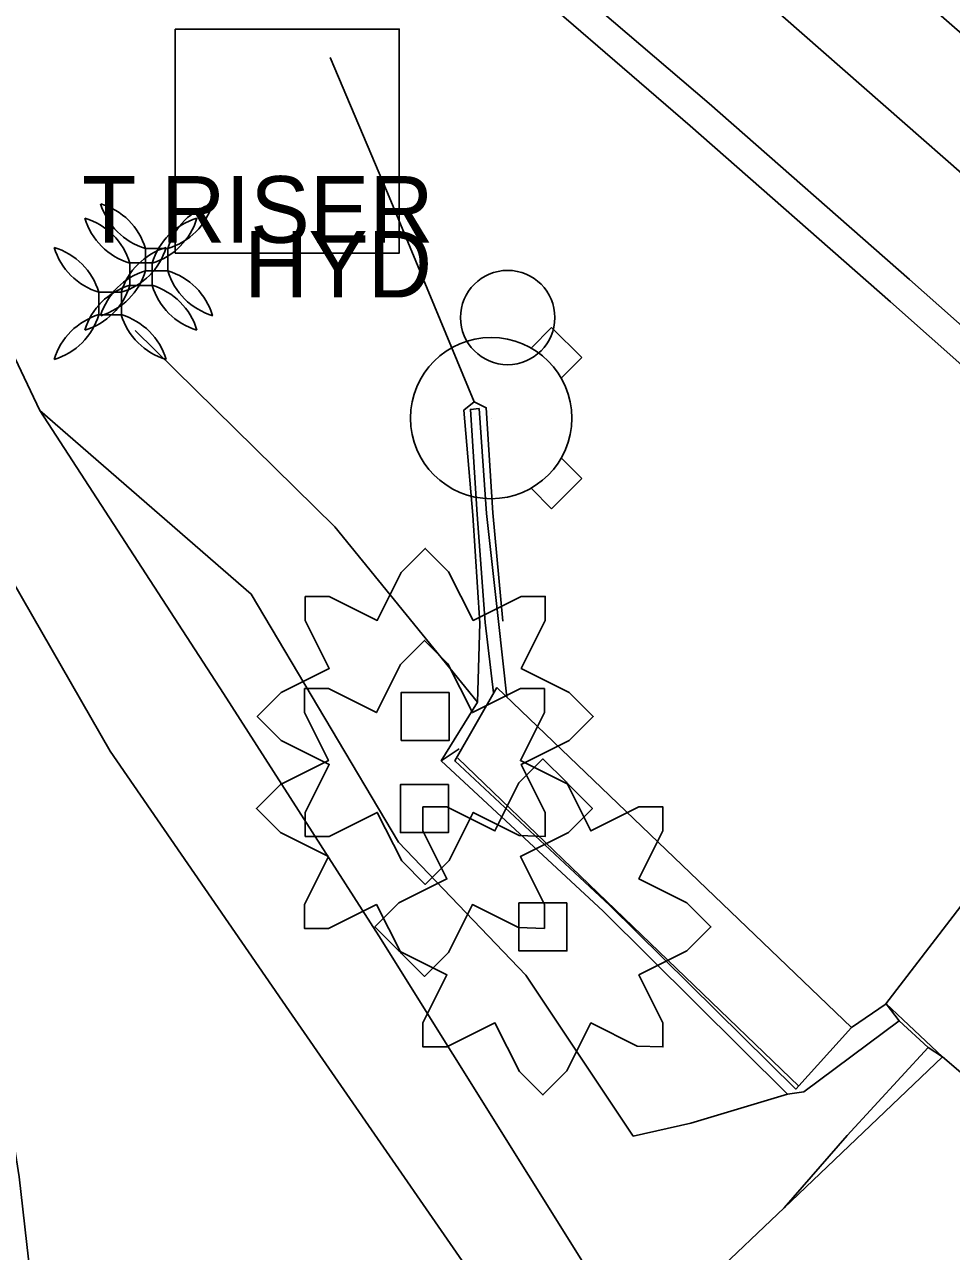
# Model space of a CAD drawing. Extents: x 1602514 to 1609837, y 863887 to 871157.
# Drawn here: x 1604322.8 to 1604409.7, y 867123.2 to 867238.3 of the extents above; entities that cross this region are included whole.
import ezdxf

# ---------------------------------------------------------------- set-up
doc = ezdxf.new("R2010")
doc.units = 0
for name, color, linetype in [('Environmental-New trees', 7, 'Continuous'), ('Photo-Anchor', 7, 'Continuous'), ('Survey-Buildings', 7, 'Continuous'), ('Survey-Centerline', 7, 'Continuous'), ('Survey-Edge of pavement', 7, 'Continuous'), ('Survey-Entrances', 7, 'Continuous'), ('Survey-Fences', 7, 'Continuous'), ('Survey-Misc paved surface', 7, 'Continuous'), ('Survey-Ridge Lines', 7, 'Continuous'), ('Survey-Shoulders', 7, 'Continuous'), ('Survey-Walls', 7, 'Continuous'), ('Utility-Pole', 7, 'Continuous'), ('Utility-Telephone', 7, 'Continuous'), ('Utility-Water', 7, 'Continuous')]:
    doc.layers.add(name, color=color, linetype=linetype)

msp = doc.modelspace()

# ---------------------------------------------------------------- linework, layer by layer
at = {"layer": 'Environmental-New trees'}
for points in [[(1604349.13, 867184.64), (1604351.38, 867184.64), (1604355.88, 867182.39), (1604358.13, 867186.89), (1604360.38, 867189.14), (1604362.57, 867186.95), (1604364.88, 867182.39), (1604369.38, 867184.64), (1604371.63, 867184.64), (1604371.63, 867182.39), (1604369.38, 867177.89), (1604373.88, 867175.64), (1604376.13, 867173.39), (1604373.88, 867171.14), (1604369.38, 867168.89), (1604371.63, 867164.39), (1604371.63, 867162.14), (1604369.2, 867162.22), (1604364.88, 867164.39), (1604362.63, 867159.89), (1604360.38, 867157.64), (1604358.19, 867159.83), (1604355.88, 867164.39), (1604351.38, 867162.14), (1604349.13, 867162.14), (1604349.13, 867164.39), (1604351.38, 867168.89), (1604346.88, 867171.14), (1604344.63, 867173.39), (1604346.88, 867175.64), (1604351.38, 867177.89), (1604349.13, 867182.39)], [(1604349.13, 867184.64), (1604351.38, 867184.64), (1604355.88, 867182.39), (1604358.13, 867186.89), (1604360.38, 867189.14), (1604362.57, 867186.95), (1604364.88, 867182.39), (1604369.38, 867184.64), (1604371.63, 867184.64), (1604371.63, 867182.39), (1604369.38, 867177.89), (1604373.88, 867175.64), (1604376.13, 867173.39), (1604373.88, 867171.14), (1604369.38, 867168.89), (1604371.63, 867164.39), (1604371.63, 867162.14), (1604369.2, 867162.22), (1604364.88, 867164.39), (1604362.63, 867159.89), (1604360.38, 867157.64), (1604358.19, 867159.83), (1604355.88, 867164.39), (1604351.38, 867162.14), (1604349.13, 867162.14), (1604349.13, 867164.39), (1604351.38, 867168.89), (1604346.88, 867171.14), (1604344.63, 867173.39), (1604346.88, 867175.64), (1604351.38, 867177.89), (1604349.13, 867182.39)], [(1604349.05, 867176), (1604351.3, 867176), (1604355.8, 867173.75), (1604358.05, 867178.26), (1604360.3, 867180.51), (1604362.49, 867178.31), (1604364.8, 867173.75), (1604369.3, 867176), (1604371.55, 867176), (1604371.55, 867173.75), (1604369.3, 867169.25), (1604373.8, 867167), (1604376.05, 867164.75), (1604373.8, 867162.5), (1604369.3, 867160.25), (1604371.55, 867155.75), (1604371.55, 867153.5), (1604369.13, 867153.58), (1604364.8, 867155.75), (1604362.55, 867151.25), (1604360.3, 867149), (1604358.11, 867151.19), (1604355.8, 867155.75), (1604351.3, 867153.5), (1604349.05, 867153.5), (1604349.05, 867155.75), (1604351.3, 867160.25), (1604346.8, 867162.5), (1604344.55, 867164.75), (1604346.8, 867167), (1604351.3, 867169.25), (1604349.05, 867173.75)], [(1604349.05, 867176), (1604351.3, 867176), (1604355.8, 867173.75), (1604358.05, 867178.26), (1604360.3, 867180.51), (1604362.49, 867178.31), (1604364.8, 867173.75), (1604369.3, 867176), (1604371.55, 867176), (1604371.55, 867173.75), (1604369.3, 867169.25), (1604373.8, 867167), (1604376.05, 867164.75), (1604373.8, 867162.5), (1604369.3, 867160.25), (1604371.55, 867155.75), (1604371.55, 867153.5), (1604369.13, 867153.58), (1604364.8, 867155.75), (1604362.55, 867151.25), (1604360.3, 867149), (1604358.11, 867151.19), (1604355.8, 867155.75), (1604351.3, 867153.5), (1604349.05, 867153.5), (1604349.05, 867155.75), (1604351.3, 867160.25), (1604346.8, 867162.5), (1604344.55, 867164.75), (1604346.8, 867167), (1604351.3, 867169.25), (1604349.05, 867173.75)], [(1604362.63, 867175.64), (1604362.63, 867171.14), (1604358.13, 867171.14), (1604358.13, 867175.64)], [(1604362.63, 867175.64), (1604362.63, 867171.14), (1604358.13, 867171.14), (1604358.13, 867175.64)], [(1604360.17, 867164.9), (1604362.42, 867164.9), (1604366.92, 867162.65), (1604369.17, 867167.15), (1604371.42, 867169.4), (1604373.61, 867167.21), (1604375.92, 867162.65), (1604380.42, 867164.9), (1604382.67, 867164.9), (1604382.67, 867162.65), (1604380.42, 867158.15), (1604384.92, 867155.9), (1604387.17, 867153.65), (1604384.92, 867151.4), (1604380.42, 867149.15), (1604382.67, 867144.65), (1604382.67, 867142.4), (1604380.24, 867142.48), (1604375.92, 867144.65), (1604373.67, 867140.15), (1604371.42, 867137.9), (1604369.23, 867140.09), (1604366.92, 867144.65), (1604362.42, 867142.4), (1604360.17, 867142.4), (1604360.17, 867144.65), (1604362.42, 867149.15), (1604357.92, 867151.4), (1604355.67, 867153.65), (1604357.92, 867155.9), (1604362.42, 867158.15), (1604360.17, 867162.65)], [(1604360.17, 867164.9), (1604362.42, 867164.9), (1604366.92, 867162.65), (1604369.17, 867167.15), (1604371.42, 867169.4), (1604373.61, 867167.21), (1604375.92, 867162.65), (1604380.42, 867164.9), (1604382.67, 867164.9), (1604382.67, 867162.65), (1604380.42, 867158.15), (1604384.92, 867155.9), (1604387.17, 867153.65), (1604384.92, 867151.4), (1604380.42, 867149.15), (1604382.67, 867144.65), (1604382.67, 867142.4), (1604380.24, 867142.48), (1604375.92, 867144.65), (1604373.67, 867140.15), (1604371.42, 867137.9), (1604369.23, 867140.09), (1604366.92, 867144.65), (1604362.42, 867142.4), (1604360.17, 867142.4), (1604360.17, 867144.65), (1604362.42, 867149.15), (1604357.92, 867151.4), (1604355.67, 867153.65), (1604357.92, 867155.9), (1604362.42, 867158.15), (1604360.17, 867162.65)], [(1604362.55, 867167), (1604362.55, 867162.5), (1604358.05, 867162.5), (1604358.05, 867167)], [(1604362.55, 867167), (1604362.55, 867162.5), (1604358.05, 867162.5), (1604358.05, 867167)], [(1604373.67, 867155.9), (1604373.67, 867151.4), (1604369.17, 867151.4), (1604369.17, 867155.9)], [(1604373.67, 867155.9), (1604373.67, 867151.4), (1604369.17, 867151.4), (1604369.17, 867155.9)]]:
    msp.add_lwpolyline(points, close=True, dxfattribs=at)
at = {"layer": 'Photo-Anchor'}
for points in [[(1604334.15, 867217.26), (1604336.25, 867217.26), (1604336.25, 867215.16), (1604334.15, 867215.16)], [(1604334.15, 867217.26), (1604336.25, 867217.26), (1604336.25, 867215.16), (1604334.15, 867215.16)], [(1604332.68, 867215.91), (1604334.78, 867215.91), (1604334.78, 867213.8), (1604332.68, 867213.8)], [(1604332.68, 867215.91), (1604334.78, 867215.91), (1604334.78, 867213.8), (1604332.68, 867213.8)], [(1604329.79, 867213.16), (1604331.89, 867213.16), (1604331.89, 867211.06), (1604329.79, 867211.06)], [(1604329.79, 867213.16), (1604331.89, 867213.16), (1604331.89, 867211.06), (1604329.79, 867211.06)]]:
    msp.add_lwpolyline(points, close=True, dxfattribs=at)
for centre, radius, start, end in [((1604328.15, 867215.46), 6.27, 16.7236, 73.2821), ((1604335.97, 867223.28), 6.29, 196.8106, 253.1951), ((1604328.15, 867215.46), 6.27, 16.7236, 73.2821), ((1604335.97, 867223.28), 6.29, 196.8106, 253.1951), ((1604342.26, 867215.46), 6.27, 106.7179, 163.2764), ((1604334.43, 867223.28), 6.29, 286.8049, 343.1894), ((1604342.26, 867215.46), 6.27, 106.7179, 163.2764), ((1604334.43, 867223.28), 6.29, 286.8049, 343.1894), ((1604326.67, 867214.1), 6.27, 16.7236, 73.2821), ((1604334.49, 867221.92), 6.29, 196.8106, 253.1951), ((1604326.67, 867214.1), 6.27, 16.7236, 73.2821), ((1604334.49, 867221.92), 6.29, 196.8106, 253.1951), ((1604340.78, 867214.1), 6.27, 106.7179, 163.2764), ((1604332.96, 867221.92), 6.29, 286.8049, 343.1894), ((1604340.78, 867214.1), 6.27, 106.7179, 163.2764), ((1604332.96, 867221.92), 6.29, 286.8049, 343.1894), ((1604323.78, 867211.36), 6.27, 16.7236, 73.2821), ((1604331.61, 867219.18), 6.29, 196.8106, 253.1951), ((1604323.78, 867211.36), 6.27, 16.7236, 73.2821), ((1604331.61, 867219.18), 6.29, 196.8106, 253.1951), ((1604337.89, 867211.36), 6.27, 106.7179, 163.2764), ((1604330.07, 867219.18), 6.29, 286.8049, 343.1894), ((1604337.89, 867211.36), 6.27, 106.7179, 163.2764), ((1604330.07, 867219.18), 6.29, 286.8049, 343.1894), ((1604328.15, 867216.97), 6.27, 286.7179, 343.2764), ((1604335.97, 867209.15), 6.29, 106.8049, 163.1894), ((1604328.15, 867216.97), 6.27, 286.7179, 343.2764), ((1604335.97, 867209.15), 6.29, 106.8049, 163.1894), ((1604342.26, 867216.97), 6.27, 196.7236, 253.2821), ((1604334.43, 867209.15), 6.29, 16.8106, 73.1951), ((1604342.26, 867216.97), 6.27, 196.7236, 253.2821), ((1604334.43, 867209.15), 6.29, 16.8106, 73.1951), ((1604326.67, 867215.61), 6.27, 286.7179, 343.2764), ((1604334.49, 867207.79), 6.29, 106.8049, 163.1894), ((1604326.67, 867215.61), 6.27, 286.7179, 343.2764), ((1604334.49, 867207.79), 6.29, 106.8049, 163.1894), ((1604340.78, 867215.61), 6.27, 196.7236, 253.2821), ((1604332.96, 867207.79), 6.29, 16.8106, 73.1951), ((1604340.78, 867215.61), 6.27, 196.7236, 253.2821), ((1604332.96, 867207.79), 6.29, 16.8106, 73.1951), ((1604323.78, 867212.86), 6.27, 286.7179, 343.2764), ((1604331.61, 867205.04), 6.29, 106.8049, 163.1894), ((1604323.78, 867212.86), 6.27, 286.7179, 343.2764), ((1604331.61, 867205.04), 6.29, 106.8049, 163.1894), ((1604337.89, 867212.86), 6.27, 196.7236, 253.2821), ((1604330.07, 867205.04), 6.29, 16.8106, 73.1951), ((1604337.89, 867212.86), 6.27, 196.7236, 253.2821), ((1604330.07, 867205.04), 6.29, 16.8106, 73.1951)]:
    msp.add_arc(centre, radius, start, end, dxfattribs=at)
at = {"layer": 'Survey-Buildings'}
msp.add_lwpolyline([(1604446.32, 867109.44), (1604408.89, 867141.48), (1604394.04, 867127.32), (1604387.13, 867120.74), (1604414.2, 867097.11), (1604401.93, 867083.9), (1604384.97, 867097.87), (1604382.03, 867095.14), (1604362.07, 867074.17), (1604417.73, 867023.83), (1604433.47, 867040.92), (1604440.72, 867048.8), (1604412.66, 867072.52), (1604420.74, 867081.38), (1604420.94, 867082.78), (1604427.19, 867088.99), (1604429.6, 867092.13), (1604433.9, 867096.05), (1604438.37, 867101.3)], close=True, dxfattribs=at)
msp.add_lwpolyline([(1604446.32, 867109.44), (1604408.89, 867141.48), (1604394.04, 867127.32), (1604387.13, 867120.74), (1604414.2, 867097.11), (1604401.93, 867083.9), (1604384.97, 867097.87), (1604382.03, 867095.14), (1604362.07, 867074.17), (1604417.73, 867023.83), (1604433.47, 867040.92), (1604440.72, 867048.8), (1604412.66, 867072.52), (1604420.74, 867081.38), (1604420.94, 867082.78), (1604427.19, 867088.99), (1604429.6, 867092.13), (1604433.9, 867096.05), (1604438.37, 867101.3)], close=True, dxfattribs=at)
at = {"layer": 'Survey-Centerline'}
msp.add_lwpolyline([(1604597.57, 867054.21), (1604579.15, 867071.12), (1604560.71, 867088), (1604542.42, 867105.05), (1604523.9, 867121.84), (1604505.43, 867138.69), (1604487.19, 867155.78), (1604468.45, 867172.34), (1604450, 867189.19), (1604431.41, 867205.92), (1604412.71, 867222.52), (1604393.92, 867239.01), (1604375.02, 867255.38), (1604355.97, 867271.57), (1604336.87, 867287.69), (1604317.48, 867303.49), (1604297.67, 867318.76), (1604277.42, 867333.54), (1604256.97, 867347.99)], dxfattribs=at)
msp.add_lwpolyline([(1604597.57, 867054.21), (1604579.15, 867071.12), (1604560.71, 867088), (1604542.42, 867105.05), (1604523.9, 867121.84), (1604505.43, 867138.69), (1604487.19, 867155.78), (1604468.45, 867172.34), (1604450, 867189.19), (1604431.41, 867205.92), (1604412.71, 867222.52), (1604393.92, 867239.01), (1604375.02, 867255.38), (1604355.97, 867271.57), (1604336.87, 867287.69), (1604317.48, 867303.49), (1604297.67, 867318.76), (1604277.42, 867333.54), (1604256.97, 867347.99)], dxfattribs=at)
at = {"layer": 'Survey-Edge of pavement'}
for points in [[(1604454.52, 867197.98), (1604435.91, 867214.78), (1604417.34, 867231.59), (1604398.48, 867248.1), (1604379.57, 867264.6), (1604360.61, 867280.95), (1604341.21, 867296.99), (1604321.4, 867312.66), (1604301.44, 867328.14), (1604281.16, 867343.02), (1604260.09, 867357.37), (1604238.85, 867371.11), (1604216.9, 867383.96), (1604194.61, 867396.1), (1604171.8, 867407.21), (1604148.61, 867417.47), (1604124.95, 867426.91), (1604101.35, 867435.58), (1604077.46, 867443.59), (1604053.46, 867450.96), (1604029.53, 867458.2), (1604005.44, 867465.47), (1603981.53, 867472.59), (1603966.46, 867476.99)], [(1604454.52, 867197.98), (1604435.91, 867214.78), (1604417.34, 867231.59), (1604398.48, 867248.1), (1604379.57, 867264.6), (1604360.61, 867280.95), (1604341.21, 867296.99), (1604321.4, 867312.66), (1604301.44, 867328.14), (1604281.16, 867343.02), (1604260.09, 867357.37), (1604238.85, 867371.11), (1604216.9, 867383.96), (1604194.61, 867396.1), (1604171.8, 867407.21), (1604148.61, 867417.47), (1604124.95, 867426.91), (1604101.35, 867435.58), (1604077.46, 867443.59), (1604053.46, 867450.96), (1604029.53, 867458.2), (1604005.44, 867465.47), (1603981.53, 867472.59), (1603966.46, 867476.99)], [(1604608.96, 867029.57), (1604590.46, 867046.38), (1604571.96, 867063.19), (1604553.51, 867080.06), (1604535.22, 867097.11), (1604516.84, 867114.05), (1604498.38, 867130.91), (1604479.89, 867147.74), (1604461.37, 867164.54), (1604443.18, 867181.16), (1604424.49, 867197.77), (1604405.79, 867214.37), (1604387, 867230.87), (1604367.99, 867247.11), (1604348.94, 867263.29), (1604329.84, 867279.42), (1604310.45, 867295.21), (1604291.93, 867309.54), (1604271.68, 867324.32), (1604251.23, 867338.77)], [(1604608.96, 867029.57), (1604590.46, 867046.38), (1604571.96, 867063.19), (1604553.51, 867080.06), (1604535.22, 867097.11), (1604516.84, 867114.05), (1604498.38, 867130.91), (1604479.89, 867147.74), (1604461.37, 867164.54), (1604443.18, 867181.16), (1604424.49, 867197.77), (1604405.79, 867214.37), (1604387, 867230.87), (1604367.99, 867247.11), (1604348.94, 867263.29), (1604329.84, 867279.42), (1604310.45, 867295.21), (1604291.93, 867309.54), (1604271.68, 867324.32), (1604251.23, 867338.77)], [(1604503.45, 867080.05), (1604415.25, 867161.66), (1604403.55, 867146.43)], [(1604503.45, 867080.05), (1604415.25, 867161.66), (1604403.55, 867146.43)]]:
    msp.add_lwpolyline(points, dxfattribs=at)
at = {"layer": 'Survey-Entrances'}
for points in [[(1604351.47, 867235.18), (1604356.84, 867222.47), (1604364.98, 867202.9)], [(1604351.47, 867235.18), (1604356.84, 867222.47), (1604364.98, 867202.9)], [(1604409.09, 867091.61), (1604376.99, 867119.27), (1604356.03, 867152.8), (1604341.47, 867175.55), (1604324.24, 867202.06), (1604311.1, 867229.74)], [(1604409.09, 867091.61), (1604376.99, 867119.27), (1604356.03, 867152.8), (1604341.47, 867175.55), (1604324.24, 867202.06), (1604311.1, 867229.74)], [(1604300.57, 867223.5), (1604315.22, 867197.29), (1604330.84, 867170.12), (1604347.61, 867145.77), (1604370.71, 867112.41), (1604384.97, 867097.87)], [(1604300.57, 867223.5), (1604315.22, 867197.29), (1604330.84, 867170.12), (1604347.61, 867145.77), (1604370.71, 867112.41), (1604384.97, 867097.87)]]:
    msp.add_lwpolyline(points, dxfattribs=at)
at = {"layer": 'Survey-Fences'}
msp.add_line((1604363.44, 867169.48), (1604395.41, 867138.7), dxfattribs=at)
msp.add_line((1604363.44, 867169.48), (1604395.41, 867138.7), dxfattribs=at)
at = {"layer": 'Survey-Misc paved surface'}
msp.add_line((1604367.08, 867176.1), (1604400.35, 867144.22), dxfattribs=at)
msp.add_line((1604367.08, 867176.1), (1604400.35, 867144.22), dxfattribs=at)
msp.add_lwpolyline([(1604367.08, 867176.1), (1604363.15, 867169.22), (1604377.68, 867155.65), (1604395.12, 867138.44), (1604400.35, 867144.22), (1604403.58, 867146.44), (1604408.89, 867141.48)], dxfattribs=at)
msp.add_lwpolyline([(1604367.08, 867176.1), (1604363.15, 867169.22), (1604377.68, 867155.65), (1604395.12, 867138.44), (1604400.35, 867144.22), (1604403.58, 867146.44), (1604408.89, 867141.48)], dxfattribs=at)
at = {"layer": 'Survey-Ridge Lines'}
for p, q in [((1604351.89, 867191.17), (1604333.19, 867209.59)), ((1604351.89, 867191.17), (1604333.19, 867209.59)), ((1604351.89, 867191.17), (1604365.28, 867174.73)), ((1604351.89, 867191.17), (1604365.28, 867174.73)), ((1604361.88, 867169.22), (1604363.57, 867170.34)), ((1604361.88, 867169.22), (1604363.57, 867170.34)), ((1604404.8, 867144.85), (1604403.58, 867146.44)), ((1604404.8, 867144.85), (1604403.58, 867146.44)), ((1604407.54, 867142.34), (1604408.89, 867141.48)), ((1604407.54, 867142.34), (1604408.89, 867141.48)), ((1604399.93, 867134.09), (1604394.04, 867127.32)), ((1604399.93, 867134.09), (1604394.04, 867127.32))]:
    msp.add_line(p, q, dxfattribs=at)
for points in [[(1604415.73, 866905.3), (1604416.11, 866929.95), (1604414.82, 866963.57), (1604406.19, 866985.96), (1604394.61, 867010.07), (1604380.94, 867026.12), (1604362.29, 867046.17), (1604346.21, 867063.14), (1604327.23, 867086.93), (1604322.3, 867130.21), (1604317.13, 867163.08), (1604305.97, 867186.68), (1604287.64, 867211.35), (1604275.06, 867230.53), (1604265.99, 867254.45)], [(1604415.73, 866905.3), (1604416.11, 866929.95), (1604414.82, 866963.57), (1604406.19, 866985.96), (1604394.61, 867010.07), (1604380.94, 867026.12), (1604362.29, 867046.17), (1604346.21, 867063.14), (1604327.23, 867086.93), (1604322.3, 867130.21), (1604317.13, 867163.08), (1604305.97, 867186.68), (1604287.64, 867211.35), (1604275.06, 867230.53), (1604265.99, 867254.45)], [(1604367.67, 867182.31), (1604366.72, 867192.49), (1604366.1, 867202.33), (1604364.98, 867202.9), (1604364.01, 867202.11), (1604364.84, 867192.26), (1604365.5, 867182.14), (1604365.28, 867174.73), (1604361.88, 867169.22), (1604377.07, 867155.14), (1604394.35, 867137.96), (1604395.89, 867138.18), (1604404.8, 867144.85), (1604407.54, 867142.34), (1604399.93, 867134.09)], [(1604367.67, 867182.31), (1604366.72, 867192.49), (1604366.1, 867202.33), (1604364.98, 867202.9), (1604364.01, 867202.11), (1604364.84, 867192.26), (1604365.5, 867182.14), (1604365.28, 867174.73), (1604361.88, 867169.22), (1604377.07, 867155.14), (1604394.35, 867137.96), (1604395.89, 867138.18), (1604404.8, 867144.85), (1604407.54, 867142.34), (1604399.93, 867134.09)], [(1604324.24, 867202.06), (1604344.07, 867184.86), (1604357.87, 867161.58), (1604369.81, 867149.12), (1604379.87, 867134.03)], [(1604324.24, 867202.06), (1604344.07, 867184.86), (1604357.87, 867161.58), (1604369.81, 867149.12), (1604379.87, 867134.03)], [(1604379.87, 867134.03), (1604385.28, 867135.25), (1604394.35, 867137.96)], [(1604379.87, 867134.03), (1604385.28, 867135.25), (1604394.35, 867137.96)]]:
    msp.add_lwpolyline(points, dxfattribs=at)
at = {"layer": 'Survey-Shoulders'}
msp.add_lwpolyline([(1604607.57, 867028.04), (1604589.24, 867045.04), (1604570.64, 867061.74), (1604552.35, 867078.79), (1604534.17, 867095.95), (1604515.65, 867112.75), (1604497.02, 867129.42), (1604478.52, 867146.23), (1604459.93, 867162.94), (1604441.45, 867179.13), (1604422.7, 867195.66), (1604403.99, 867212.26), (1604385.21, 867228.76), (1604366.31, 867245.12), (1604347.45, 867261.54), (1604328.35, 867277.66), (1604308.96, 867293.46), (1604290.72, 867307.59), (1604270.47, 867322.36), (1604250.3, 867337.27)], dxfattribs=at)
msp.add_lwpolyline([(1604607.57, 867028.04), (1604589.24, 867045.04), (1604570.64, 867061.74), (1604552.35, 867078.79), (1604534.17, 867095.95), (1604515.65, 867112.75), (1604497.02, 867129.42), (1604478.52, 867146.23), (1604459.93, 867162.94), (1604441.45, 867179.13), (1604422.7, 867195.66), (1604403.99, 867212.26), (1604385.21, 867228.76), (1604366.31, 867245.12), (1604347.45, 867261.54), (1604328.35, 867277.66), (1604308.96, 867293.46), (1604290.72, 867307.59), (1604270.47, 867322.36), (1604250.3, 867337.27)], dxfattribs=at)
at = {"layer": 'Survey-Walls'}
for points in [[(1604365.44, 867202.26), (1604364.62, 867202.18), (1604365.24, 867192.31), (1604366.01, 867182.18), (1604366.78, 867175.59)], [(1604365.44, 867202.26), (1604364.62, 867202.18), (1604365.24, 867192.31), (1604366.01, 867182.18), (1604366.78, 867175.59)], [(1604365.44, 867202.26), (1604366.13, 867192.42), (1604367.24, 867182.28), (1604368.04, 867175.18)], [(1604365.44, 867202.26), (1604366.13, 867192.42), (1604367.24, 867182.28), (1604368.04, 867175.18)]]:
    msp.add_lwpolyline(points, dxfattribs=at)
at = {"layer": 'Utility-Pole'}
msp.add_lwpolyline([(1604336.95, 867237.84), (1604357.95, 867237.84), (1604357.95, 867216.84), (1604336.95, 867216.84)], close=True, dxfattribs=at)
msp.add_lwpolyline([(1604336.95, 867237.84), (1604357.95, 867237.84), (1604357.95, 867216.84), (1604336.95, 867216.84)], close=True, dxfattribs=at)
at = {"layer": 'Utility-Telephone'}
msp.add_circle((1604368.11, 867210.79), 4.42, dxfattribs=at)
msp.add_circle((1604368.11, 867210.79), 4.42, dxfattribs=at)
at = {"layer": 'Utility-Water'}
for p, q in [((1604370.3, 867207.93), (1604372.23, 867209.87)), ((1604370.3, 867207.93), (1604372.23, 867209.87)), ((1604372.23, 867209.87), (1604375.07, 867207.03)), ((1604372.23, 867209.87), (1604375.07, 867207.03)), ((1604375.07, 867207.03), (1604373.13, 867205.1)), ((1604375.07, 867207.03), (1604373.13, 867205.1)), ((1604366.56, 867201.36), (1604366.56, 867201.36)), ((1604366.56, 867201.36), (1604366.56, 867201.36)), ((1604373.13, 867197.62), (1604375.07, 867195.69)), ((1604373.13, 867197.62), (1604375.07, 867195.69)), ((1604375.07, 867195.69), (1604372.23, 867192.86)), ((1604375.07, 867195.69), (1604372.23, 867192.86)), ((1604372.23, 867192.86), (1604370.3, 867194.79)), ((1604372.23, 867192.86), (1604370.3, 867194.79))]:
    msp.add_line(p, q, dxfattribs=at)
msp.add_circle((1604366.56, 867201.36), 7.56, dxfattribs=at)
msp.add_circle((1604366.56, 867201.36), 7.56, dxfattribs=at)

# ---------------------------------------------------------------- texts
at = {"layer": 'Utility-Telephone'}
msp.add_text('T RISER', height=6.251, dxfattribs=at).set_placement((1604328.19, 867217.8))
msp.add_text('T RISER', height=6.251, dxfattribs=at).set_placement((1604328.19, 867217.8))
at = {"layer": 'Utility-Water'}
msp.add_text('HYD', height=6.251, dxfattribs=at).set_placement((1604343.38, 867212.67))
msp.add_text('HYD', height=6.251, dxfattribs=at).set_placement((1604343.38, 867212.67))

doc.saveas('drawing.dxf')
